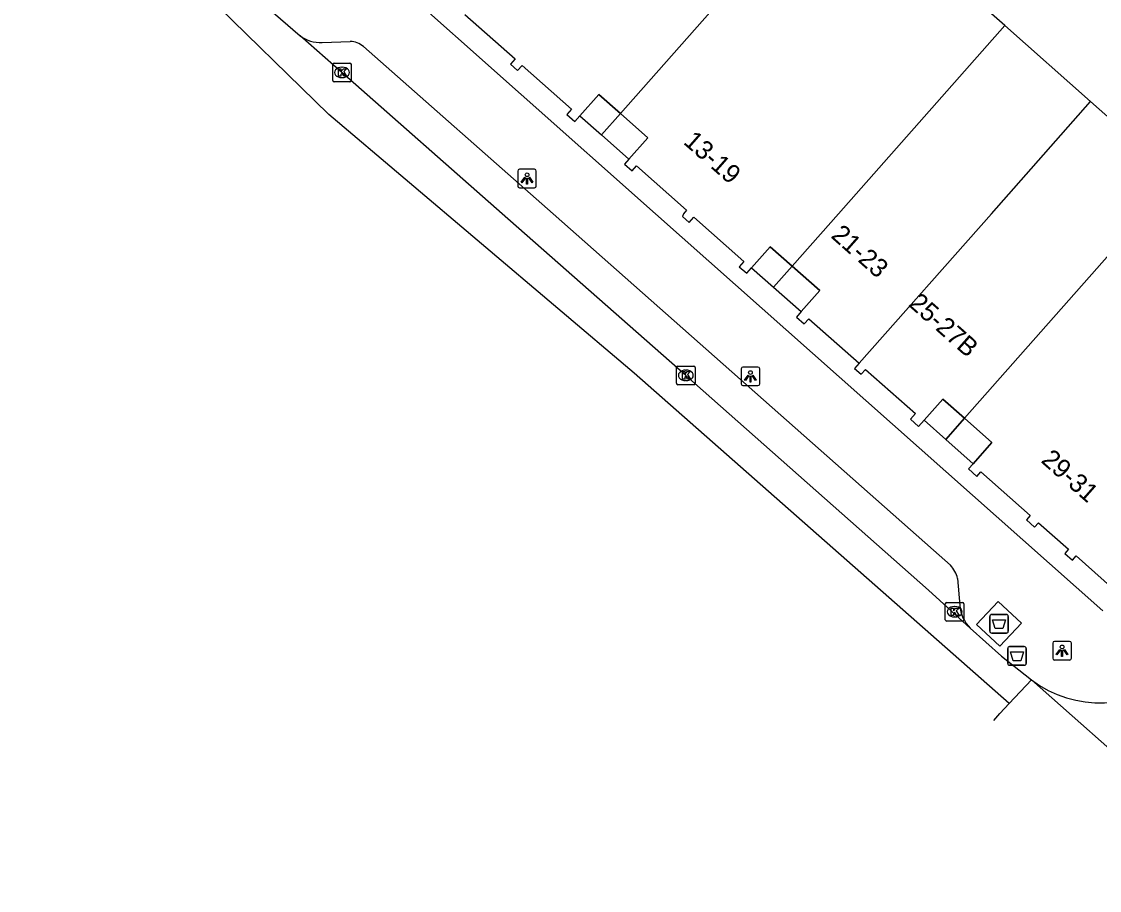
# Model space of a CAD drawing. Extents: x 162812 to 163818, y 381639 to 382470.
# Drawn here: x 162832.3 to 162890.1, y 381963.7 to 382010.3 of the extents above; entities that cross this region are included whole.
import ezdxf

# ---------------------------------------------------------------- set-up
doc = ezdxf.new("R2010")
doc.units = 0
for name, color, linetype in [('IMGEO_Afval_apart_plaats', 7, 'Continuous'), ('IMGEO_Afvalbak', 7, 'Continuous'), ('IMGEO_Kolk', 7, 'Continuous'), ('IMGEO_Lichtpunt', 7, 'Continuous'), ('IMGEO_Pand', 7, 'Continuous'), ('IMGEO_Pand_nummerreeks', 7, 'Continuous'), ('IMGEO_Pand_overbouw', 7, 'Continuous'), ('IMGEO_Rijbaan_lokaal_gesloten', 7, 'Continuous'), ('IMGEO_Rijbaan_lokaal_open', 7, 'Continuous'), ('IMGEO_Voetpad_gesloten', 7, 'Continuous'), ('IMGEO_Voetpad_open', 7, 'Continuous')]:
    doc.layers.add(name, color=color, linetype=linetype)

msp = doc.modelspace()

# ---------------------------------------------------------------- linework, layer by layer
at = {"layer": 'IMGEO_Afval_apart_plaats'}
for p, q in [((162884.218, 381977.595), (162884.218, 381978.395)), ((162884.218, 381978.395), (162884.218, 381977.595)), ((162884.318, 381978.495), (162885.108, 381978.495)), ((162885.108, 381978.495), (162884.318, 381978.495)), ((162885.208, 381978.395), (162885.208, 381977.595)), ((162885.208, 381977.595), (162885.208, 381978.395)), ((162885.108, 381977.495), (162884.318, 381977.495)), ((162884.318, 381977.495), (162885.108, 381977.495))]:
    msp.add_line(p, q, dxfattribs=at)
msp.add_lwpolyline([(162884.361, 381978.209), (162885.065, 381978.209), (162884.916, 381977.739), (162884.51, 381977.739), (162884.361, 381978.209)], dxfattribs=at)
for centre, start, end in [((162884.318, 381978.395), 90, 180), ((162884.318, 381978.395), 90, 180), ((162885.108, 381978.395), 0, 90), ((162885.108, 381978.395), 360, 90), ((162884.318, 381977.595), 180, 270), ((162884.318, 381977.595), 180, 270), ((162885.108, 381977.595), 270, 0), ((162885.108, 381977.595), 270, 0)]:
    msp.add_arc(centre, 0.1, start, end, dxfattribs=at)
at = {"layer": 'IMGEO_Afvalbak'}
for p, q in [((162885.178, 381975.871), (162885.178, 381976.671)), ((162885.178, 381976.671), (162885.178, 381975.871)), ((162885.278, 381976.771), (162886.068, 381976.771)), ((162886.068, 381976.771), (162885.278, 381976.771)), ((162886.168, 381976.671), (162886.168, 381975.871)), ((162886.168, 381975.871), (162886.168, 381976.671)), ((162886.068, 381975.771), (162885.278, 381975.771)), ((162885.278, 381975.771), (162886.068, 381975.771))]:
    msp.add_line(p, q, dxfattribs=at)
msp.add_lwpolyline([(162885.321, 381976.485), (162886.025, 381976.485), (162885.876, 381976.015), (162885.47, 381976.015), (162885.321, 381976.485)], dxfattribs=at)
for centre, start, end in [((162885.278, 381976.671), 90, 180), ((162885.278, 381976.671), 90, 180), ((162886.068, 381976.671), 0, 90), ((162886.068, 381976.671), 360, 90), ((162885.278, 381975.871), 180, 270), ((162885.278, 381975.871), 180, 270), ((162886.068, 381975.871), 270, 0), ((162886.068, 381975.871), 270, 0)]:
    msp.add_arc(centre, 0.1, start, end, dxfattribs=at)
at = {"layer": 'IMGEO_Kolk'}
for p, q in [((162848.957, 382007.156), (162848.957, 382008.008)), ((162849.032, 382008.082), (162849.884, 382008.082)), ((162849.445, 382007.862), (162849.47, 382007.862)), ((162849.958, 382008.008), (162849.958, 382007.156)), ((162849.468, 382007.302), (162849.443, 382007.302)), ((162849.884, 382007.082), (162849.032, 382007.082)), ((162867.407, 381990.902), (162867.407, 381991.754)), ((162867.482, 381991.828), (162868.334, 381991.828)), ((162868.408, 381991.754), (162868.408, 381990.902)), ((162867.895, 381991.608), (162867.92, 381991.608)), ((162868.334, 381990.828), (162867.482, 381990.828)), ((162867.918, 381991.048), (162867.893, 381991.048)), ((162881.829, 381978.218), (162881.829, 381979.07)), ((162881.904, 381979.144), (162882.756, 381979.144)), ((162882.317, 381978.924), (162882.342, 381978.924)), ((162882.83, 381979.07), (162882.83, 381978.218)), ((162882.34, 381978.364), (162882.315, 381978.364)), ((162882.756, 381978.144), (162881.904, 381978.144))]:
    msp.add_line(p, q, dxfattribs=at)
for points in [[(162848.957, 382007.156), (162848.957, 382008.008)], [(162849.032, 382008.082), (162849.884, 382008.082)], [(162849.958, 382008.008), (162849.958, 382007.156)], [(162849.278, 382007.782), (162849.401, 382007.782), (162849.401, 382007.631), (162849.531, 382007.782), (162849.695, 382007.782), (162849.549, 382007.631), (162849.702, 382007.382), (162849.55, 382007.382), (162849.465, 382007.546), (162849.401, 382007.479), (162849.401, 382007.382), (162849.278, 382007.382), (162849.278, 382007.782)], [(162849.884, 382007.082), (162849.032, 382007.082)], [(162867.407, 381990.902), (162867.407, 381991.754)], [(162867.482, 381991.828), (162868.334, 381991.828)], [(162868.408, 381991.754), (162868.408, 381990.902)], [(162867.728, 381991.528), (162867.851, 381991.528), (162867.851, 381991.377), (162867.981, 381991.528), (162868.145, 381991.528), (162867.999, 381991.377), (162868.152, 381991.128), (162868, 381991.128), (162867.915, 381991.292), (162867.851, 381991.225), (162867.851, 381991.128), (162867.728, 381991.128), (162867.728, 381991.528)], [(162868.334, 381990.828), (162867.482, 381990.828)], [(162881.829, 381978.218), (162881.829, 381979.07)], [(162881.904, 381979.144), (162882.756, 381979.144)], [(162882.83, 381979.07), (162882.83, 381978.218)], [(162882.15, 381978.844), (162882.273, 381978.844), (162882.273, 381978.693), (162882.403, 381978.844), (162882.567, 381978.844), (162882.421, 381978.693), (162882.574, 381978.444), (162882.422, 381978.444), (162882.337, 381978.608), (162882.273, 381978.541), (162882.273, 381978.444), (162882.15, 381978.444), (162882.15, 381978.844)], [(162882.756, 381978.144), (162881.904, 381978.144)]]:
    msp.add_lwpolyline(points, dxfattribs=at)
for centre, start, end in [((162849.034, 382008.006), 91.55205, 178.44795), ((162849.034, 382008.006), 91.55205, 178.44795), ((162849.882, 382008.006), 1.55205, 88.44795), ((162849.882, 382008.006), 1.55205, 88.44795), ((162849.034, 382007.158), 181.55205, 268.44795), ((162849.034, 382007.158), 181.55205, 268.44795), ((162849.882, 382007.158), 271.55205, 358.44795), ((162849.882, 382007.158), 271.55205, 358.44795), ((162867.484, 381991.752), 91.55205, 178.44795), ((162867.484, 381991.752), 91.55205, 178.44795), ((162868.332, 381991.752), 1.55205, 88.44795), ((162868.332, 381991.752), 1.55205, 88.44795), ((162867.484, 381990.904), 181.55205, 268.44795), ((162867.484, 381990.904), 181.55205, 268.44795), ((162868.332, 381990.904), 271.55205, 358.44795), ((162868.332, 381990.904), 271.55205, 358.44795), ((162881.906, 381979.068), 91.55205, 178.44795), ((162881.906, 381979.068), 91.55205, 178.44795), ((162882.754, 381979.068), 1.55205, 88.44795), ((162882.754, 381979.068), 1.55205, 88.44795), ((162881.906, 381978.22), 181.55205, 268.44795), ((162881.906, 381978.22), 181.55205, 268.44795), ((162882.754, 381978.22), 271.55205, 358.44795), ((162882.754, 381978.22), 271.55205, 358.44795)]:
    msp.add_arc(centre, 0.0765, start, end, dxfattribs=at)
for centre, major_axis, ratio, start_param, end_param in [((162849.444, 382007.582), (-0.387, 0.002), 0.722429, 4.712389, 7.853982), ((162849.469, 382007.582), (-0.39, 0.002), 0.717154, 1.570796, 4.712389), ((162867.894, 381991.328), (-0.387, 0.002), 0.722429, 4.712389, 7.853982), ((162867.919, 381991.328), (-0.39, 0.002), 0.717154, 1.570796, 4.712389), ((162882.316, 381978.644), (-0.387, 0.002), 0.722429, 4.712389, 7.853982), ((162882.341, 381978.644), (-0.39, 0.002), 0.717154, 1.570796, 4.712389)]:
    msp.add_ellipse(centre, major_axis=major_axis, ratio=ratio, start_param=start_param, end_param=end_param, dxfattribs=at)
at = {"layer": 'IMGEO_Lichtpunt'}
for p, q in [((162858.888, 382002.292), (162858.888, 382001.485)), ((162858.888, 382002.292), (162858.888, 382001.485)), ((162859.79, 382002.387), (162858.982, 382002.387)), ((162859.79, 382002.387), (162858.982, 382002.387)), ((162859.884, 382001.485), (162859.884, 382002.292)), ((162859.884, 382001.485), (162859.884, 382002.292)), ((162858.982, 382001.391), (162859.79, 382001.391)), ((162858.982, 382001.391), (162859.79, 382001.391)), ((162870.876, 381991.677), (162870.876, 381990.87)), ((162870.876, 381991.677), (162870.876, 381990.87)), ((162871.778, 381991.772), (162870.97, 381991.772)), ((162871.778, 381991.772), (162870.97, 381991.772)), ((162871.872, 381990.87), (162871.872, 381991.677)), ((162871.872, 381990.87), (162871.872, 381991.677)), ((162870.97, 381990.776), (162871.778, 381990.776)), ((162870.97, 381990.776), (162871.778, 381990.776)), ((162887.597, 381976.955), (162887.597, 381976.148)), ((162887.597, 381976.955), (162887.597, 381976.148)), ((162888.499, 381977.05), (162887.691, 381977.05)), ((162888.499, 381977.05), (162887.691, 381977.05)), ((162888.593, 381976.148), (162888.593, 381976.955)), ((162888.593, 381976.148), (162888.593, 381976.955)), ((162887.691, 381976.054), (162888.499, 381976.054)), ((162887.691, 381976.054), (162888.499, 381976.054))]:
    msp.add_line(p, q, dxfattribs=at)
for points in [[(162859.262, 382001.956), (162859.301, 382001.928), (162859.113, 382001.666), (162859.075, 382001.693), (162859.262, 382001.956)], [(162859.364, 382001.908), (162859.411, 382001.908), (162859.411, 382001.586), (162859.364, 382001.586), (162859.364, 382001.908)], [(162859.474, 382001.928), (162859.512, 382001.955), (162859.699, 382001.693), (162859.66, 382001.665), (162859.474, 382001.928)], [(162871.25, 381991.341), (162871.289, 381991.313), (162871.101, 381991.051), (162871.063, 381991.078), (162871.25, 381991.341)], [(162871.352, 381991.293), (162871.399, 381991.293), (162871.399, 381990.971), (162871.352, 381990.971), (162871.352, 381991.293)], [(162871.462, 381991.313), (162871.5, 381991.34), (162871.687, 381991.078), (162871.648, 381991.05), (162871.462, 381991.313)], [(162887.971, 381976.619), (162888.01, 381976.591), (162887.822, 381976.329), (162887.784, 381976.356), (162887.971, 381976.619)], [(162888.183, 381976.591), (162888.221, 381976.618), (162888.408, 381976.356), (162888.369, 381976.328), (162888.183, 381976.591)], [(162888.073, 381976.571), (162888.12, 381976.571), (162888.12, 381976.249), (162888.073, 381976.249), (162888.073, 381976.571)]]:
    msp.add_lwpolyline(points, dxfattribs=at)
for centre in [(162859.387, 382002.09), (162871.375, 381991.475), (162888.096, 381976.753)]:
    msp.add_circle(centre, 0.0994, dxfattribs=at)
for centre, start, end in [((162858.982, 382002.292), 90, 180), ((162858.982, 382002.292), 90, 180), ((162859.79, 382002.292), 0, 90), ((162859.79, 382002.292), 0, 90), ((162858.982, 382001.485), 180, 270), ((162858.982, 382001.485), 180, 270), ((162859.79, 382001.485), 270, 0), ((162859.79, 382001.485), 270, 360), ((162870.97, 381991.677), 90, 180), ((162870.97, 381991.677), 90, 180), ((162871.778, 381991.677), 0, 90), ((162871.778, 381991.677), 0, 90), ((162870.97, 381990.87), 180, 270), ((162870.97, 381990.87), 180, 270), ((162871.778, 381990.87), 270, 0), ((162871.778, 381990.87), 270, 360), ((162887.691, 381976.955), 90, 180), ((162887.691, 381976.955), 90, 180), ((162888.499, 381976.955), 0, 90), ((162888.499, 381976.955), 0, 90), ((162887.691, 381976.148), 180, 270), ((162887.691, 381976.148), 180, 270), ((162888.499, 381976.148), 270, 0), ((162888.499, 381976.148), 270, 360)]:
    msp.add_arc(centre, 0.0946, start, end, dxfattribs=at)
at = {"layer": 'IMGEO_Pand'}
for points in [[(162864.394, 382005.378), (162875.781, 382018.258)], [(162885.015, 382010.093), (162880.394, 382014.179), (162875.781, 382018.258)], [(162856.045, 382010.697), (162858.746, 382008.309), (162858.494, 382008.024), (162858.877, 382007.686), (162859.122, 382007.962), (162861.777, 382005.614), (162861.528, 382005.332), (162861.956, 382004.954), (162862.221, 382005.254), (162863.236, 382006.402), (162864.394, 382005.378)], [(162873.61, 381997.192), (162876.092, 382000), (162885.015, 382010.093)], [(162889.622, 382006.02), (162885.015, 382010.093)], [(162877.205, 381991.976), (162884.3, 382000), (162889.622, 382006.02)], [(162894.256, 382001.923), (162889.622, 382006.02)], [(162864.394, 382005.378), (162865.861, 382004.081), (162864.846, 382002.933), (162864.61, 382002.666), (162865.026, 382002.297), (162865.267, 382002.57), (162867.949, 382000.199), (162867.773, 382000), (162867.731, 381999.855), (162868.091, 381999.537), (162868.332, 381999.809), (162871.018, 381997.434), (162870.775, 381997.159), (162871.175, 381996.806), (162871.438, 381997.103), (162872.435, 381998.231), (162873.61, 381997.192)], [(162894.256, 382001.923), (162892.555, 382000), (162882.858, 381989.031)], [(162873.61, 381997.192), (162875.099, 381995.876), (162874.101, 381994.748), (162873.84, 381994.453), (162874.254, 381994.088), (162874.501, 381994.367), (162877.205, 381991.976)], [(162877.205, 381991.976), (162876.956, 381991.694), (162877.308, 381991.383), (162877.54, 381991.645), (162880.223, 381989.273), (162879.961, 381988.976), (162880.398, 381988.59), (162880.69, 381988.92), (162881.697, 381990.058), (162882.858, 381989.031)], [(162882.858, 381989.031), (162884.334, 381987.727), (162883.327, 381986.588), (162883.078, 381986.306), (162883.528, 381985.908), (162883.736, 381986.143), (162886.385, 381983.8), (162886.182, 381983.57), (162886.618, 381983.184), (162886.825, 381983.418), (162888.433, 381981.997), (162888.237, 381981.776), (162888.654, 381981.408), (162888.856, 381981.635), (162890.86, 381979.863), (162890.683, 381979.663), (162890.936, 381979.439)]]:
    msp.add_lwpolyline(points, dxfattribs=at)
at = {"layer": 'IMGEO_Pand_overbouw'}
for points in [[(162864.394, 382005.378), (162863.236, 382006.402), (162862.221, 382005.254), (162863.379, 382004.23)], [(162864.846, 382002.933), (162865.861, 382004.081), (162864.394, 382005.378), (162863.379, 382004.23)], [(162871.438, 381997.103), (162872.613, 381996.064), (162873.61, 381997.192), (162872.435, 381998.231)], [(162874.101, 381994.748), (162875.099, 381995.876), (162873.61, 381997.192), (162872.613, 381996.064)], [(162880.69, 381988.92), (162881.852, 381987.893), (162882.858, 381989.031), (162881.697, 381990.058)], [(162883.327, 381986.588), (162884.334, 381987.727), (162882.858, 381989.031), (162881.852, 381987.893)]]:
    msp.add_lwpolyline(points, close=True, dxfattribs=at)
at = {"layer": 'IMGEO_Rijbaan_lokaal_gesloten'}
for points in [[(162885.252, 381973.726), (162865.128, 381991.442), (162848.757, 382005.325), (162842.115, 382011.816), (162839.461, 382015.662), (162836.599, 382021.189), (162832.263, 382031.692)], [(162844.712, 382011.727), (162847.206, 382009.546)], [(162883.172, 381977.758), (162880.928, 381979.809), (162867.904, 381991.327), (162858.059, 382000), (162849.453, 382007.581), (162847.206, 382009.546)], [(162883.172, 381977.758), (162884.844, 381976.265), (162886.447, 381974.992)], [(162886.447, 381974.992), (162885.252, 381973.726)], [(162884.441, 381972.816), (162884.761, 381973.175), (162885.252, 381973.726)]]:
    msp.add_lwpolyline(points, dxfattribs=at)
at = {"layer": 'IMGEO_Rijbaan_lokaal_open'}
msp.add_lwpolyline([(162899.234, 381963.688), (162886.447, 381974.992)], dxfattribs=at)
msp.add_arc((162890.149, 381979.904), 6.15, 232.99471, 311.08766, dxfattribs=at)
at = {"layer": 'IMGEO_Voetpad_gesloten'}
msp.add_lwpolyline([(162885.913, 381978.027), (162884.762, 381976.795), (162883.512, 381977.963), (162884.663, 381979.195), (162885.913, 381978.027)], dxfattribs=at)
at = {"layer": 'IMGEO_Voetpad_open'}
for points in [[(162890.275, 381978.691), (162866.286, 382000), (162844.649, 382019.219), (162845.212, 382019.856)], [(162848.388, 382009.196), (162849.899, 382009.251)], [(162850.605, 382008.966), (162860.787, 382000), (162881.203, 381981.948), (162882.104, 381981.134)], [(162882.491, 381980.429), (162882.618, 381978.983)]]:
    msp.add_lwpolyline(points, dxfattribs=at)
for centre, radius, start, end in [((162848.294, 382011.049), 1.856, 234.10482, 272.90627), ((162849.875, 382008.175), 1.077, 47.31135, 88.72249), ((162881.071, 381980.108), 1.456, 12.73286, 44.79509), ((162884.437, 381979.068), 1.821, 182.66603, 226.0032)]:
    msp.add_arc(centre, radius, start, end, dxfattribs=at)

# ---------------------------------------------------------------- texts
at = {"layer": 'IMGEO_Pand_nummerreeks'}
for s, rotation, p in [('13-19', 318.69139, (162867.729, 382003.789)), ('21-23', 318.52359, (162875.646, 381998.757)), ('25-27B', 318.52359, (162879.808, 381995.091)), ('29-31', 318.5952, (162886.916, 381986.701))]:
    msp.add_text(s, height=1, rotation=rotation, dxfattribs=at).set_placement(p)

doc.saveas('drawing.dxf')
